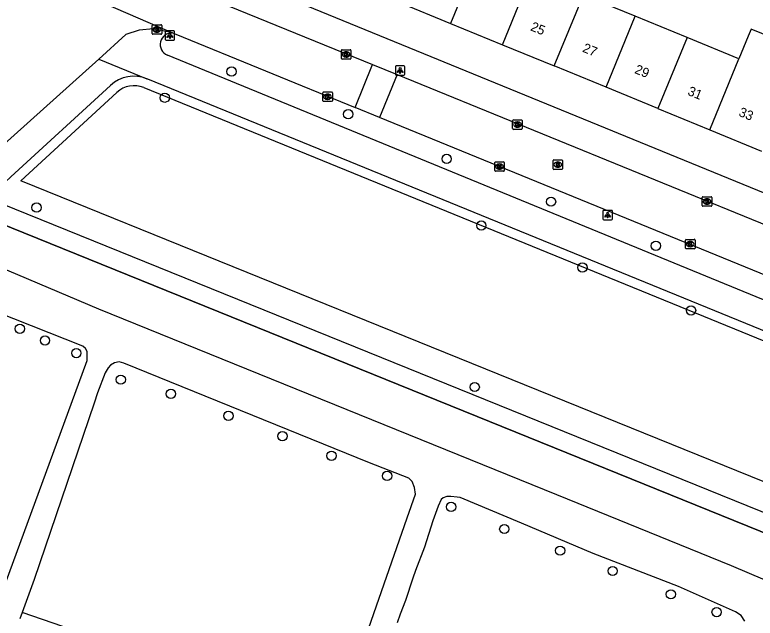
# Model space of a CAD drawing. Extents: x 163010 to 163853, y 382793 to 383982.
# Drawn here: x 163538.3 to 163616.5, y 383057.6 to 383121.3 of the extents above; entities that cross this region are included whole.
import ezdxf

# ---------------------------------------------------------------- set-up
doc = ezdxf.new("R2010")
doc.units = 0
for name, color, linetype in [('IMGEO_Boom', 7, 'Continuous'), ('IMGEO_Groenvoorziening', 7, 'Continuous'), ('IMGEO_Haag', 7, 'Continuous'), ('IMGEO_Hek', 7, 'Continuous'), ('IMGEO_Kolk', 7, 'Continuous'), ('IMGEO_Lichtpunt', 7, 'Continuous'), ('IMGEO_Pand', 7, 'Continuous'), ('IMGEO_Pand_nummerreeks', 7, 'Continuous'), ('IMGEO_Rijbaan_lokaal_open', 7, 'Continuous'), ('IMGEO_Rioolput', 7, 'Continuous'), ('IMGEO_Voetpad_gesloten', 7, 'Continuous'), ('IMGEO_Voetpad_open', 7, 'Continuous')]:
    doc.layers.add(name, color=color, linetype=linetype)

msp = doc.modelspace()

# ---------------------------------------------------------------- linework, layer by layer
at = {"layer": 'IMGEO_Boom'}
for centre in [(163561.196, 383115.303), (163554.141, 383112.541), (163573.523, 383110.796), (163583.92, 383106.088), (163594.951, 383101.57), (163540.595, 383100.95), (163587.584, 383099.053), (163606.03, 383096.921), (163598.27, 383094.624), (163609.743, 383090.094), (163538.829, 383088.158), (163541.492, 383086.92), (163544.802, 383085.591), (163549.493, 383082.788), (163586.888, 383082.01), (163554.791, 383081.29), (163560.866, 383078.968), (163566.573, 383076.823), (163571.758, 383074.753), (163577.63, 383072.633), (163584.393, 383069.36), (163590.011, 383067.025), (163595.908, 383064.74), (163601.462, 383062.595), (163607.614, 383060.133), (163612.443, 383058.253)]:
    msp.add_circle(centre, 0.489, dxfattribs=at)
at = {"layer": 'IMGEO_Groenvoorziening'}
for points in [[(163538.918, 383103.782), (163549.078, 383113.107)], [(163551.925, 383113.604), (163682.332, 383060.389), (163714.021, 383047.565), (163716.256, 383044.834), (163715.519, 383040.306)], [(163673.52, 383049.327), (163538.918, 383103.782)], [(163535.444, 383101.951), (163672.395, 383046.546)], [(163682.026, 383037.276), (163680.783, 383038.707), (163678.419, 383040.746), (163676.469, 383042.1), (163675.855, 383042.527), (163673.119, 383044.03), (163671.636, 383044.697), (163533.814, 383100.455)]]:
    msp.add_lwpolyline(points, dxfattribs=at)
msp.add_arc((163550.891, 383111.122), 2.689, 67.39331, 132.41133, dxfattribs=at)
at = {"layer": 'IMGEO_Haag'}
msp.add_lwpolyline([(163572.325, 383046.79), (163539.081, 383058.231)], dxfattribs=at)
at = {"layer": 'IMGEO_Hek'}
msp.add_lwpolyline([(163533.814, 383100.455), (163671.636, 383044.697), (163673.119, 383044.03), (163675.855, 383042.527), (163676.469, 383042.1)], dxfattribs=at)
at = {"layer": 'IMGEO_Kolk'}
for p, q in [((163552.816, 383119.318), (163552.816, 383120.17)), ((163552.891, 383120.244), (163553.743, 383120.244)), ((163553.304, 383120.024), (163553.329, 383120.024)), ((163553.817, 383120.17), (163553.817, 383119.318)), ((163553.743, 383119.244), (163552.891, 383119.244)), ((163553.327, 383119.464), (163553.302, 383119.464)), ((163572.881, 383117.609), (163573.733, 383117.609)), ((163572.806, 383116.683), (163572.806, 383117.535)), ((163573.317, 383116.829), (163573.292, 383116.829)), ((163573.294, 383117.389), (163573.319, 383117.389)), ((163573.807, 383117.535), (163573.807, 383116.683)), ((163573.733, 383116.609), (163572.881, 383116.609)), ((163570.847, 383112.221), (163570.847, 383113.073)), ((163570.922, 383113.147), (163571.774, 383113.147)), ((163571.335, 383112.927), (163571.36, 383112.927)), ((163571.848, 383113.073), (163571.848, 383112.221)), ((163571.774, 383112.147), (163570.922, 383112.147)), ((163571.358, 383112.367), (163571.333, 383112.367)), ((163590.896, 383109.277), (163590.896, 383110.129)), ((163590.971, 383110.203), (163591.823, 383110.203)), ((163591.384, 383109.983), (163591.409, 383109.983)), ((163591.897, 383110.129), (163591.897, 383109.277)), ((163591.823, 383109.203), (163590.971, 383109.203)), ((163591.407, 383109.423), (163591.382, 383109.423)), ((163589.008, 383104.85), (163589.008, 383105.702)), ((163589.083, 383105.776), (163589.935, 383105.776)), ((163589.496, 383105.556), (163589.521, 383105.556)), ((163590.009, 383105.702), (163590.009, 383104.85)), ((163589.935, 383104.776), (163589.083, 383104.776)), ((163589.519, 383104.996), (163589.494, 383104.996)), ((163610.927, 383101.165), (163610.927, 383102.017)), ((163611.002, 383102.091), (163611.854, 383102.091)), ((163611.928, 383102.017), (163611.928, 383101.165)), ((163611.438, 383101.311), (163611.413, 383101.311)), ((163611.415, 383101.871), (163611.44, 383101.871)), ((163611.854, 383101.091), (163611.002, 383101.091)), ((163609.16, 383096.67), (163609.16, 383097.522)), ((163609.235, 383097.596), (163610.087, 383097.596)), ((163609.648, 383097.376), (163609.673, 383097.376)), ((163610.161, 383097.522), (163610.161, 383096.67)), ((163610.087, 383096.596), (163609.235, 383096.596)), ((163609.671, 383096.816), (163609.646, 383096.816))]:
    msp.add_line(p, q, dxfattribs=at)
for points in [[(163552.816, 383119.318), (163552.816, 383120.17)], [(163552.891, 383120.244), (163553.743, 383120.244)], [(163553.137, 383119.944), (163553.26, 383119.944), (163553.26, 383119.793), (163553.39, 383119.944), (163553.554, 383119.944), (163553.408, 383119.793), (163553.561, 383119.544), (163553.409, 383119.544), (163553.324, 383119.708), (163553.26, 383119.641), (163553.26, 383119.544), (163553.137, 383119.544), (163553.137, 383119.944)], [(163553.817, 383120.17), (163553.817, 383119.318)], [(163553.743, 383119.244), (163552.891, 383119.244)], [(163572.881, 383117.609), (163573.733, 383117.609)], [(163572.806, 383116.683), (163572.806, 383117.535)], [(163573.127, 383117.309), (163573.25, 383117.309), (163573.25, 383117.158), (163573.38, 383117.309), (163573.544, 383117.309), (163573.398, 383117.158), (163573.551, 383116.909), (163573.399, 383116.909), (163573.314, 383117.073), (163573.25, 383117.006), (163573.25, 383116.909), (163573.127, 383116.909), (163573.127, 383117.309)], [(163573.807, 383117.535), (163573.807, 383116.683)], [(163573.733, 383116.609), (163572.881, 383116.609)], [(163570.847, 383112.221), (163570.847, 383113.073)], [(163570.922, 383113.147), (163571.774, 383113.147)], [(163571.848, 383113.073), (163571.848, 383112.221)], [(163571.774, 383112.147), (163570.922, 383112.147)], [(163571.168, 383112.847), (163571.291, 383112.847), (163571.291, 383112.696), (163571.421, 383112.847), (163571.585, 383112.847), (163571.439, 383112.696), (163571.592, 383112.447), (163571.44, 383112.447), (163571.355, 383112.611), (163571.291, 383112.544), (163571.291, 383112.447), (163571.168, 383112.447), (163571.168, 383112.847)], [(163590.896, 383109.277), (163590.896, 383110.129)], [(163590.971, 383110.203), (163591.823, 383110.203)], [(163591.217, 383109.903), (163591.34, 383109.903), (163591.34, 383109.752), (163591.47, 383109.903), (163591.634, 383109.903), (163591.488, 383109.752), (163591.641, 383109.503), (163591.489, 383109.503), (163591.404, 383109.667), (163591.34, 383109.6), (163591.34, 383109.503), (163591.217, 383109.503), (163591.217, 383109.903)], [(163591.897, 383110.129), (163591.897, 383109.277)], [(163591.823, 383109.203), (163590.971, 383109.203)], [(163589.008, 383104.85), (163589.008, 383105.702)], [(163589.083, 383105.776), (163589.935, 383105.776)], [(163589.329, 383105.476), (163589.452, 383105.476), (163589.452, 383105.325), (163589.582, 383105.476), (163589.746, 383105.476), (163589.6, 383105.325), (163589.753, 383105.076), (163589.601, 383105.076), (163589.516, 383105.24), (163589.452, 383105.173), (163589.452, 383105.076), (163589.329, 383105.076), (163589.329, 383105.476)], [(163590.009, 383105.702), (163590.009, 383104.85)], [(163589.935, 383104.776), (163589.083, 383104.776)], [(163610.927, 383101.165), (163610.927, 383102.017)], [(163611.002, 383102.091), (163611.854, 383102.091)], [(163611.928, 383102.017), (163611.928, 383101.165)], [(163611.248, 383101.791), (163611.371, 383101.791), (163611.371, 383101.64), (163611.501, 383101.791), (163611.665, 383101.791), (163611.519, 383101.64), (163611.672, 383101.391), (163611.52, 383101.391), (163611.435, 383101.555), (163611.371, 383101.488), (163611.371, 383101.391), (163611.248, 383101.391), (163611.248, 383101.791)], [(163611.854, 383101.091), (163611.002, 383101.091)], [(163609.16, 383096.67), (163609.16, 383097.522)], [(163609.235, 383097.596), (163610.087, 383097.596)], [(163609.481, 383097.296), (163609.604, 383097.296), (163609.604, 383097.145), (163609.734, 383097.296), (163609.898, 383097.296), (163609.752, 383097.145), (163609.905, 383096.896), (163609.753, 383096.896), (163609.668, 383097.06), (163609.604, 383096.993), (163609.604, 383096.896), (163609.481, 383096.896), (163609.481, 383097.296)], [(163610.161, 383097.522), (163610.161, 383096.67)], [(163610.087, 383096.596), (163609.235, 383096.596)]]:
    msp.add_lwpolyline(points, dxfattribs=at)
for centre, start, end in [((163552.893, 383120.168), 91.55205, 178.44795), ((163552.893, 383120.168), 91.55205, 178.44795), ((163553.741, 383120.168), 1.55205, 88.44795), ((163553.741, 383120.168), 1.55205, 88.44795), ((163552.893, 383119.32), 181.55205, 268.44795), ((163552.893, 383119.32), 181.55205, 268.44795), ((163553.741, 383119.32), 271.55205, 358.44795), ((163553.741, 383119.32), 271.55205, 358.44795), ((163572.883, 383117.533), 91.55205, 178.44795), ((163572.883, 383117.533), 91.55205, 178.44795), ((163573.731, 383117.533), 1.55205, 88.44795), ((163573.731, 383117.533), 1.55205, 88.44795), ((163572.883, 383116.685), 181.55205, 268.44795), ((163572.883, 383116.685), 181.55205, 268.44795), ((163573.731, 383116.685), 271.55205, 358.44795), ((163573.731, 383116.685), 271.55205, 358.44795), ((163570.924, 383113.071), 91.55205, 178.44795), ((163570.924, 383113.071), 91.55205, 178.44795), ((163571.772, 383113.071), 1.55205, 88.44795), ((163571.772, 383113.071), 1.55205, 88.44795), ((163570.924, 383112.223), 181.55205, 268.44795), ((163570.924, 383112.223), 181.55205, 268.44795), ((163571.772, 383112.223), 271.55205, 358.44795), ((163571.772, 383112.223), 271.55205, 358.44795), ((163590.973, 383110.127), 91.55205, 178.44795), ((163590.973, 383110.127), 91.55205, 178.44795), ((163591.821, 383110.127), 1.55205, 88.44795), ((163591.821, 383110.127), 1.55205, 88.44795), ((163590.973, 383109.279), 181.55205, 268.44795), ((163590.973, 383109.279), 181.55205, 268.44795), ((163591.821, 383109.279), 271.55205, 358.44795), ((163591.821, 383109.279), 271.55205, 358.44795), ((163589.085, 383105.7), 91.55205, 178.44795), ((163589.085, 383105.7), 91.55205, 178.44795), ((163589.933, 383105.7), 1.55205, 88.44795), ((163589.933, 383105.7), 1.55205, 88.44795), ((163589.085, 383104.852), 181.55205, 268.44795), ((163589.085, 383104.852), 181.55205, 268.44795), ((163589.933, 383104.852), 271.55205, 358.44795), ((163589.933, 383104.852), 271.55205, 358.44795), ((163611.004, 383102.015), 91.55205, 178.44795), ((163611.004, 383102.015), 91.55205, 178.44795), ((163611.852, 383102.015), 1.55205, 88.44795), ((163611.852, 383102.015), 1.55205, 88.44795), ((163611.004, 383101.167), 181.55205, 268.44795), ((163611.004, 383101.167), 181.55205, 268.44795), ((163611.852, 383101.167), 271.55205, 358.44795), ((163611.852, 383101.167), 271.55205, 358.44795), ((163609.237, 383097.52), 91.55205, 178.44795), ((163609.237, 383097.52), 91.55205, 178.44795), ((163610.085, 383097.52), 1.55205, 88.44795), ((163610.085, 383097.52), 1.55205, 88.44795), ((163609.237, 383096.672), 181.55205, 268.44795), ((163609.237, 383096.672), 181.55205, 268.44795), ((163610.085, 383096.672), 271.55205, 358.44795), ((163610.085, 383096.672), 271.55205, 358.44795)]:
    msp.add_arc(centre, 0.0765, start, end, dxfattribs=at)
for centre, major_axis, ratio, start_param, end_param in [((163553.303, 383119.744), (-0.387, 0.002), 0.722429, 4.712389, 7.853982), ((163553.328, 383119.744), (-0.39, 0.002), 0.717154, 1.570796, 4.712389), ((163573.293, 383117.109), (-0.387, 0.002), 0.722429, 4.712389, 7.853982), ((163573.318, 383117.109), (-0.39, 0.002), 0.717154, 1.570796, 4.712389), ((163571.334, 383112.647), (-0.387, 0.002), 0.722429, 4.712389, 7.853982), ((163571.359, 383112.647), (-0.39, 0.002), 0.717154, 1.570796, 4.712389), ((163591.383, 383109.703), (-0.387, 0.002), 0.722429, 4.712389, 7.853982), ((163591.408, 383109.703), (-0.39, 0.002), 0.717154, 1.570796, 4.712389), ((163589.495, 383105.276), (-0.387, 0.002), 0.722429, 4.712389, 7.853982), ((163589.52, 383105.276), (-0.39, 0.002), 0.717154, 1.570796, 4.712389), ((163611.414, 383101.591), (-0.387, 0.002), 0.722429, 4.712389, 7.853982), ((163611.439, 383101.591), (-0.39, 0.002), 0.717154, 1.570796, 4.712389), ((163609.647, 383097.096), (-0.387, 0.002), 0.722429, 4.712389, 7.853982), ((163609.672, 383097.096), (-0.39, 0.002), 0.717154, 1.570796, 4.712389)]:
    msp.add_ellipse(centre, major_axis=major_axis, ratio=ratio, start_param=start_param, end_param=end_param, dxfattribs=at)
at = {"layer": 'IMGEO_Lichtpunt'}
for p, q in [((163554.188, 383119.509), (163554.188, 383118.702)), ((163554.188, 383119.509), (163554.188, 383118.702)), ((163555.09, 383119.604), (163554.282, 383119.604)), ((163555.09, 383119.604), (163554.282, 383119.604)), ((163555.184, 383118.702), (163555.184, 383119.509)), ((163555.184, 383118.702), (163555.184, 383119.509)), ((163554.282, 383118.608), (163555.09, 383118.608)), ((163554.282, 383118.608), (163555.09, 383118.608)), ((163578.502, 383115.817), (163578.502, 383115.01)), ((163578.502, 383115.817), (163578.502, 383115.01)), ((163579.404, 383115.912), (163578.596, 383115.912)), ((163579.404, 383115.912), (163578.596, 383115.912)), ((163579.498, 383115.01), (163579.498, 383115.817)), ((163579.498, 383115.01), (163579.498, 383115.817)), ((163578.596, 383114.916), (163579.404, 383114.916)), ((163578.596, 383114.916), (163579.404, 383114.916)), ((163600.434, 383100.558), (163600.434, 383099.751)), ((163600.434, 383100.558), (163600.434, 383099.751)), ((163601.336, 383100.653), (163600.528, 383100.653)), ((163601.336, 383100.653), (163600.528, 383100.653)), ((163601.43, 383099.751), (163601.43, 383100.558)), ((163601.43, 383099.751), (163601.43, 383100.558)), ((163600.528, 383099.657), (163601.336, 383099.657)), ((163600.528, 383099.657), (163601.336, 383099.657))]:
    msp.add_line(p, q, dxfattribs=at)
for points in [[(163554.562, 383119.173), (163554.601, 383119.145), (163554.413, 383118.883), (163554.375, 383118.91), (163554.562, 383119.173)], [(163554.664, 383119.125), (163554.711, 383119.125), (163554.711, 383118.803), (163554.664, 383118.803), (163554.664, 383119.125)], [(163554.774, 383119.145), (163554.812, 383119.172), (163554.999, 383118.91), (163554.96, 383118.882), (163554.774, 383119.145)], [(163578.876, 383115.481), (163578.915, 383115.453), (163578.727, 383115.191), (163578.689, 383115.218), (163578.876, 383115.481)], [(163578.978, 383115.433), (163579.025, 383115.433), (163579.025, 383115.111), (163578.978, 383115.111), (163578.978, 383115.433)], [(163579.088, 383115.453), (163579.126, 383115.48), (163579.313, 383115.218), (163579.274, 383115.19), (163579.088, 383115.453)], [(163600.808, 383100.222), (163600.847, 383100.194), (163600.659, 383099.932), (163600.621, 383099.959), (163600.808, 383100.222)], [(163600.91, 383100.174), (163600.957, 383100.174), (163600.957, 383099.852), (163600.91, 383099.852), (163600.91, 383100.174)], [(163601.02, 383100.194), (163601.058, 383100.221), (163601.245, 383099.959), (163601.206, 383099.931), (163601.02, 383100.194)]]:
    msp.add_lwpolyline(points, dxfattribs=at)
for centre in [(163554.687, 383119.307), (163579.001, 383115.615), (163600.933, 383100.356)]:
    msp.add_circle(centre, 0.0994, dxfattribs=at)
for centre, start, end in [((163554.282, 383119.509), 90, 180), ((163554.282, 383119.509), 90, 180), ((163555.09, 383119.509), 0, 90), ((163555.09, 383119.509), 0, 90), ((163554.282, 383118.702), 180, 270), ((163554.282, 383118.702), 180, 270), ((163555.09, 383118.702), 270, 0), ((163555.09, 383118.702), 270, 360), ((163578.596, 383115.817), 90, 180), ((163578.596, 383115.817), 90, 180), ((163579.404, 383115.817), 0, 90), ((163579.404, 383115.817), 0, 90), ((163578.596, 383115.01), 180, 270), ((163578.596, 383115.01), 180, 270), ((163579.404, 383115.01), 270, 0), ((163579.404, 383115.01), 270, 360), ((163600.528, 383100.558), 90, 180), ((163600.528, 383100.558), 90, 180), ((163601.336, 383100.558), 0, 90), ((163601.336, 383100.558), 0, 90), ((163600.528, 383099.751), 180, 270), ((163600.528, 383099.751), 180, 270), ((163601.336, 383099.751), 270, 0), ((163601.336, 383099.751), 270, 360)]:
    msp.add_arc(centre, 0.0946, start, end, dxfattribs=at)
at = {"layer": 'IMGEO_Pand'}
for points in [[(163587.412, 383127.893), (163584.332, 383120.38)], [(163589.811, 383118.134), (163592.89, 383125.648)], [(163595.287, 383115.889), (163598.363, 383123.391)], [(163603.841, 383121.145), (163598.363, 383123.391)], [(163578.855, 383122.625), (163584.332, 383120.38)], [(163600.766, 383113.643), (163603.841, 383121.145)], [(163609.319, 383118.9), (163603.841, 383121.145)], [(163584.332, 383120.38), (163589.811, 383118.134)], [(163621.565, 383117.557), (163616.094, 383119.772), (163615.789, 383119.029), (163614.796, 383116.655)], [(163609.319, 383118.9), (163606.243, 383111.398)], [(163614.796, 383116.655), (163609.319, 383118.9)], [(163589.811, 383118.134), (163595.287, 383115.889)], [(163611.721, 383109.153), (163614.796, 383116.655)], [(163600.766, 383113.643), (163595.287, 383115.889)], [(163606.243, 383111.398), (163600.766, 383113.643)], [(163606.243, 383111.398), (163611.721, 383109.153)], [(163611.721, 383109.153), (163617.199, 383106.907)]]:
    msp.add_lwpolyline(points, dxfattribs=at)
at = {"layer": 'IMGEO_Rijbaan_lokaal_open'}
for points in [[(163550.724, 383126.385), (163576.095, 383116.039)], [(163543.777, 383123.82), (163547.625, 383122.548), (163554.966, 383119.373)], [(163554.966, 383119.373), (163555.314, 383119.26), (163574.252, 383111.519)], [(163574.252, 383111.519), (163576.095, 383116.039)], [(163576.095, 383116.039), (163578.688, 383114.981)], [(163578.688, 383114.981), (163576.844, 383110.459)], [(163578.688, 383114.981), (163633.221, 383092.742)], [(163576.844, 383110.459), (163574.252, 383111.519)], [(163631.359, 383088.175), (163576.844, 383110.459)]]:
    msp.add_lwpolyline(points, dxfattribs=at)
at = {"layer": 'IMGEO_Rioolput'}
for p, q in [((163595.163, 383105.052), (163595.163, 383105.904)), ((163595.238, 383105.978), (163596.09, 383105.978)), ((163596.164, 383105.904), (163596.164, 383105.052)), ((163595.674, 383105.198), (163595.649, 383105.198)), ((163595.651, 383105.758), (163595.676, 383105.758)), ((163596.09, 383104.978), (163595.238, 383104.978))]:
    msp.add_line(p, q, dxfattribs=at)
for points in [[(163595.163, 383105.052), (163595.163, 383105.904)], [(163595.238, 383105.978), (163596.09, 383105.978)], [(163596.164, 383105.904), (163596.164, 383105.052)], [(163595.752, 383105.676), (163595.5, 383105.678), (163595.5, 383105.278)], [(163595.5, 383105.278), (163595.624, 383105.278), (163595.624, 383105.44), (163595.635, 383105.44)], [(163595.678, 383105.597), (163595.624, 383105.597), (163595.624, 383105.516)], [(163595.624, 383105.516), (163595.676, 383105.516)], [(163595.682, 383105.411), (163595.753, 383105.278), (163595.893, 383105.278), (163595.828, 383105.404)], [(163596.09, 383104.978), (163595.238, 383104.978)]]:
    msp.add_lwpolyline(points, dxfattribs=at)
for centre, radius, start, end in [((163595.24, 383105.902), 0.0765, 91.55205, 178.44795), ((163595.24, 383105.902), 0.0765, 91.55205, 178.44795), ((163596.088, 383105.902), 0.0765, 1.55205, 88.44795), ((163596.088, 383105.902), 0.0765, 1.55205, 88.44795), ((163595.24, 383105.054), 0.0765, 181.55205, 268.44795), ((163595.24, 383105.054), 0.0765, 181.55205, 268.44795), ((163595.634, 383105.387), 0.0533, 26.02933, 88.69889), ((163595.66, 383105.705), 0.19, 274.7715, 282.96867), ((163595.684, 383105.501), 0.0964, 77.00612, 93.18647), ((163595.698, 383105.558), 0.0378, 276.66336, 79.67722), ((163595.751, 383105.566), 0.109, 350.36119, 89.41601), ((163595.749, 383105.566), 0.112, 277.58423, 350.98172), ((163595.733, 383105.351), 0.108, 29.51342, 73.79051), ((163596.088, 383105.054), 0.0765, 271.55205, 358.44795), ((163596.088, 383105.054), 0.0765, 271.55205, 358.44795)]:
    msp.add_arc(centre, radius, start, end, dxfattribs=at)
for centre, major_axis, ratio, start_param, end_param in [((163595.65, 383105.478), (-0.387, 0.002), 0.722429, 4.712389, 7.853982), ((163595.675, 383105.478), (-0.39, 0.002), 0.717154, 1.570796, 4.712389)]:
    msp.add_ellipse(centre, major_axis=major_axis, ratio=ratio, start_param=start_param, end_param=end_param, dxfattribs=at)
at = {"layer": 'IMGEO_Voetpad_gesloten'}
for points in [[(163533.216, 383096.142), (163547.123, 383090.252), (163595.525, 383070.679), (163613.979, 383063.189), (163636.475, 383053.592)], [(163536.466, 383059.087), (163545.955, 383084.818), (163545.955, 383085.264), (163545.955, 383085.774), (163545.767, 383086.075), (163545.493, 383086.316), (163534.59, 383090.629), (163534.436, 383090.241)], [(163572.325, 383046.79), (163572.711, 383047.998), (163579.758, 383068.217), (163580.638, 383070.701), (163580.512, 383071.408), (163580.28, 383072.028), (163579.921, 383072.377), (163575.785, 383073.992), (163549.831, 383084.522), (163549.324, 383084.673), (163548.823, 383084.551), (163548.394, 383084.316), (163548.147, 383084.045), (163547.849, 383083.514), (163547.02, 383081.384), (163546.673, 383080.294), (163540.33, 383061.689), (163539.081, 383058.231)], [(163615.436, 383057.298), (163615.039, 383057.898), (163614.452, 383058.269), (163608.409, 383060.95), (163599.416, 383064.447), (163591.815, 383067.641), (163585.343, 383070.338), (163585.029, 383070.374), (163584.368, 383070.447), (163583.933, 383070.447), (163583.54, 383070.317), (163583.353, 383070.144), (163583.039, 383069.427), (163582.464, 383067.89)], [(163582.464, 383067.89), (163581.572, 383065.105), (163580.642, 383062.658), (163580.364, 383061.824), (163579.581, 383059.474), (163579.007, 383058.052), (163578.694, 383057.128)], [(163539.081, 383058.231), (163538.827, 383057.529)]]:
    msp.add_lwpolyline(points, dxfattribs=at)
at = {"layer": 'IMGEO_Voetpad_open'}
for points in [[(163648.196, 383089.907), (163555.351, 383127.886)], [(163554.966, 383119.373), (163552.953, 383119.796), (163551.454, 383119.671), (163550.032, 383119.196), (163547.165, 383116.627)], [(163716.385, 383050.818), (163715.856, 383050.902), (163714.179, 383051.656), (163686.887, 383062.727), (163554.417, 383117.031)], [(163526.498, 383098.114), (163547.165, 383116.627)], [(163547.165, 383116.627), (163552.254, 383114.55)], [(163552.254, 383114.55), (163552.303, 383114.53), (163682.71, 383061.315), (163683.641, 383060.935), (163684.533, 383060.571), (163686.049, 383059.953), (163712.787, 383049.042), (163714.893, 383048.292), (163715.928, 383047.135)], [(163548.402, 383113.844), (163537.893, 383104.199), (163535.444, 383101.951)]]:
    msp.add_lwpolyline(points, dxfattribs=at)
for centre, radius, start, end in [((163554.875, 383118.159), 1.217, 85.72672, 247.88771), ((163550.892, 383111.121), 3.689, 68.33164, 132.44032)]:
    msp.add_arc(centre, radius, start, end, dxfattribs=at)

# ---------------------------------------------------------------- texts
at = {"layer": 'IMGEO_Pand_nummerreeks'}
for s, rotation, p in [('25', 337.71194, (163592.698, 383119.673)), ('27', 337.70983, (163598.199, 383117.419)), ('29', 337.70983, (163603.698, 383115.164)), ('31', 337.70983, (163609.302, 383112.868)), ('33', 337.70983, (163614.698, 383110.655))]:
    msp.add_text(s, height=1, rotation=rotation, dxfattribs=at).set_placement(p)

doc.saveas('drawing.dxf')
